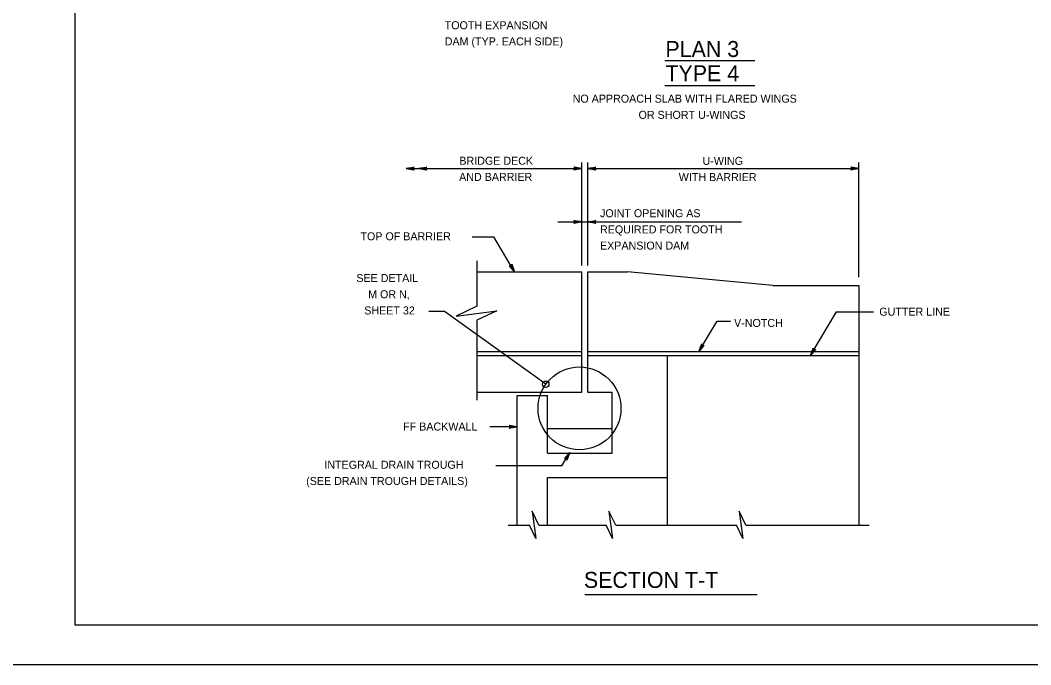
# Model space of a CAD drawing. Extents: x 636530 to 644067, y 294168 to 299122.
# Drawn here: x 641549.3 to 641928.2, y 295356.5 to 295598.3 of the extents above; entities that cross this region are included whole.
import ezdxf

# ---------------------------------------------------------------- set-up
doc = ezdxf.new("R2010")
doc.units = 0
doc.layers.add('1', color=7, linetype='Continuous')
doc.layers.add('PLT-BNDY', color=7, linetype='Continuous')

msp = doc.modelspace()

# ---------------------------------------------------------------- linework, layer by layer
at = {"layer": '1'}
for p, q in [((641569.78, 295935.48), (641569.78, 295371.48)), ((641791.03, 295583.12), (641824.82, 295583.12)), ((641791.03, 295573.82), (641824.82, 295573.82)), ((641694.1, 295542.6), (641759.9, 295542.6)), ((641759.9, 295506.23), (641759.9, 295544.93)), ((641762.19, 295506.23), (641762.19, 295544.93)), ((641762.19, 295542.6), (641863.8, 295542.6)), ((641863.8, 295501.92), (641863.8, 295544.93)), ((641750.86, 295522.6), (641819.82, 295522.6)), ((641718.85, 295516.98), (641726.93, 295516.98)), ((641734.73, 295503.88), (641726.93, 295516.98)), ((641720.56, 295507.96), (641720.56, 295491)), ((641720.56, 295503.88), (641759.9, 295503.88)), ((641759.9, 295458.72), (641759.9, 295503.88)), ((641762.19, 295458.72), (641762.19, 295503.88)), ((641762.19, 295503.88), (641774.43, 295503.88)), ((641762.19, 295503.88), (641777, 295503.88)), ((641831.56, 295498.76), (641777, 295503.88)), ((641831.56, 295498.76), (641863.8, 295498.76)), ((641863.8, 295498.76), (641863.8, 295408.87)), ((641708.48, 295488.98), (641702.58, 295488.98)), ((641746.41, 295461.72), (641708.48, 295488.98)), ((641845.61, 295472.45), (641855.43, 295488.91)), ((641855.43, 295488.91), (641869.27, 295488.91)), ((641720.56, 295485.73), (641720.56, 295455.75)), ((641803.82, 295473.97), (641810.6, 295485.35)), ((641810.6, 295485.35), (641815.65, 295485.35)), ((641720.56, 295473.97), (641759.67, 295473.97)), ((641762.19, 295473.97), (641863.8, 295473.97)), ((641720.56, 295472.45), (641759.9, 295472.45)), ((641762.19, 295472.45), (641863.8, 295472.45)), ((641792.06, 295408.87), (641792.06, 295472.45)), ((641720.56, 295458.72), (641759.9, 295458.72)), ((641762.19, 295458.72), (641771.31, 295458.72)), ((641771.31, 295445), (641771.31, 295458.72)), ((641735.64, 295408.87), (641735.64, 295457.47)), ((641735.64, 295457.47), (641746.99, 295457.47)), ((641746.99, 295445), (641746.99, 295457.47)), ((641735.64, 295445.71), (641725.36, 295445.71)), ((641771.31, 295445), (641746.99, 295445)), ((641746.99, 295435.87), (641746.99, 295445)), ((641771.31, 295435.87), (641771.31, 295445)), ((641746.99, 295435.87), (641771.31, 295435.87)), ((641752.45, 295431.17), (641755.38, 295436.09)), ((641752.45, 295431.17), (641727.67, 295431.17)), ((641746.99, 295426.73), (641792.06, 295426.73)), ((641746.99, 295408.87), (641746.99, 295426.73)), ((641732.29, 295408.87), (641740.33, 295408.87)), ((641743.85, 295408.87), (641769.08, 295408.87)), ((641772.6, 295408.87), (641817.91, 295408.87)), ((641821.43, 295408.87), (641867.63, 295408.87)), ((641760.98, 295382.9), (641825.7, 295382.9)), ((641569.78, 295371.48), (642355.78, 295371.48))]:
    msp.add_line(p, q, dxfattribs=at)
for points in [[(641694.1, 295542.6), (641697.08, 295543.16), (641696.97, 295543.08), (641696.86, 295543), (641696.8, 295542.9), (641696.74, 295542.8), (641696.72, 295542.7), (641696.7, 295542.6), (641696.72, 295542.5), (641696.74, 295542.4), (641696.8, 295542.3), (641696.86, 295542.2), (641696.97, 295542.12), (641697.08, 295542.04), (641694.1, 295542.6), (641696.97, 295542.12), (641696.86, 295542.2), (641694.1, 295542.6), (641696.8, 295542.3), (641696.74, 295542.4), (641694.1, 295542.6), (641696.72, 295542.5), (641696.7, 295542.6), (641694.1, 295542.6), (641696.72, 295542.7), (641696.74, 295542.8), (641694.1, 295542.6), (641696.8, 295542.9), (641696.86, 295543), (641694.1, 295542.6), (641696.97, 295543.08)], [(641698.78, 295542.6), (641701.77, 295543.16), (641701.65, 295543.08), (641701.54, 295543), (641701.48, 295542.9), (641701.42, 295542.8), (641701.4, 295542.7), (641701.38, 295542.6), (641701.4, 295542.5), (641701.42, 295542.4), (641701.48, 295542.3), (641701.54, 295542.2), (641701.65, 295542.12), (641701.77, 295542.04), (641698.78, 295542.6), (641701.65, 295542.12), (641701.54, 295542.2), (641698.78, 295542.6), (641701.48, 295542.3), (641701.42, 295542.4), (641698.78, 295542.6), (641701.4, 295542.5), (641701.38, 295542.6), (641698.78, 295542.6), (641701.4, 295542.7), (641701.42, 295542.8), (641698.78, 295542.6), (641701.48, 295542.9), (641701.54, 295543), (641698.78, 295542.6), (641701.65, 295543.08)], [(641759.9, 295542.6), (641756.92, 295542.04), (641757.03, 295542.12), (641757.15, 295542.2), (641757.21, 295542.3), (641757.26, 295542.4), (641757.28, 295542.5), (641757.3, 295542.6), (641757.28, 295542.7), (641757.26, 295542.8), (641757.21, 295542.9), (641757.15, 295543), (641757.03, 295543.08), (641756.92, 295543.16), (641759.9, 295542.6), (641757.03, 295543.08), (641757.15, 295543), (641759.9, 295542.6), (641757.21, 295542.9), (641757.26, 295542.8), (641759.9, 295542.6), (641757.28, 295542.7), (641757.3, 295542.6), (641759.9, 295542.6), (641757.28, 295542.5), (641757.26, 295542.4), (641759.9, 295542.6), (641757.21, 295542.3), (641757.15, 295542.2), (641759.9, 295542.6), (641757.03, 295542.12)], [(641762.19, 295542.6), (641765.17, 295543.16), (641765.05, 295543.08), (641764.94, 295543), (641764.88, 295542.9), (641764.82, 295542.8), (641764.8, 295542.7), (641764.79, 295542.6), (641764.8, 295542.5), (641764.82, 295542.4), (641764.88, 295542.3), (641764.94, 295542.2), (641765.05, 295542.12), (641765.17, 295542.04), (641762.19, 295542.6), (641765.05, 295542.12), (641764.94, 295542.2), (641762.19, 295542.6), (641764.88, 295542.3), (641764.82, 295542.4), (641762.19, 295542.6), (641764.8, 295542.5), (641764.79, 295542.6), (641762.19, 295542.6), (641764.8, 295542.7), (641764.82, 295542.8), (641762.19, 295542.6), (641764.88, 295542.9), (641764.94, 295543), (641762.19, 295542.6), (641765.05, 295543.08)], [(641863.8, 295542.6), (641860.82, 295542.04), (641860.94, 295542.12), (641861.05, 295542.2), (641861.11, 295542.3), (641861.17, 295542.4), (641861.19, 295542.5), (641861.2, 295542.6), (641861.19, 295542.7), (641861.17, 295542.8), (641861.11, 295542.9), (641861.05, 295543), (641860.94, 295543.08), (641860.82, 295543.16), (641863.8, 295542.6), (641860.94, 295543.08), (641861.05, 295543), (641863.8, 295542.6), (641861.11, 295542.9), (641861.17, 295542.8), (641863.8, 295542.6), (641861.19, 295542.7), (641861.2, 295542.6), (641863.8, 295542.6), (641861.19, 295542.5), (641861.17, 295542.4), (641863.8, 295542.6), (641861.11, 295542.3), (641861.05, 295542.2), (641863.8, 295542.6), (641860.94, 295542.12)], [(641759.9, 295522.6), (641756.92, 295522.04), (641757.15, 295522.2), (641757.26, 295522.4), (641757.3, 295522.6), (641757.26, 295522.8), (641757.15, 295523), (641756.92, 295523.16), (641759.9, 295522.6), (641757.15, 295523), (641757.26, 295522.8), (641759.9, 295522.6), (641757.3, 295522.6), (641757.26, 295522.4), (641759.9, 295522.6), (641757.15, 295522.2)], [(641762.19, 295522.6), (641765.17, 295523.16), (641764.94, 295523), (641764.82, 295522.8), (641764.79, 295522.6), (641764.82, 295522.4), (641764.94, 295522.2), (641765.17, 295522.04), (641762.19, 295522.6), (641764.94, 295522.2), (641764.82, 295522.4), (641762.19, 295522.6), (641764.79, 295522.6), (641764.82, 295522.8), (641762.19, 295522.6), (641764.94, 295523)], [(641734.73, 295503.88), (641732.73, 295506.15), (641732.85, 295506.1), (641732.98, 295506.04), (641733.1, 295506.04), (641733.21, 295506.04), (641733.31, 295506.07), (641733.4, 295506.11), (641733.48, 295506.18), (641733.56, 295506.24), (641733.61, 295506.35), (641733.67, 295506.45), (641733.68, 295506.59), (641733.69, 295506.73), (641734.73, 295503.88), (641733.68, 295506.59), (641733.67, 295506.45), (641734.73, 295503.88), (641733.61, 295506.35), (641733.56, 295506.24), (641734.73, 295503.88), (641733.48, 295506.18), (641733.4, 295506.11), (641734.73, 295503.88), (641733.31, 295506.07), (641733.21, 295506.04), (641734.73, 295503.88), (641733.1, 295506.04), (641732.98, 295506.04), (641734.73, 295503.88), (641732.85, 295506.1)], [(641720.56, 295491), (641712.79, 295487.2), (641728.01, 295489.27), (641720.56, 295485.73)], [(641803.82, 295473.97), (641804.87, 295476.82), (641804.87, 295476.68), (641804.88, 295476.54), (641804.94, 295476.44), (641805, 295476.33), (641805.07, 295476.27), (641805.15, 295476.2), (641805.24, 295476.17), (641805.34, 295476.13), (641805.46, 295476.13), (641805.57, 295476.13), (641805.7, 295476.19), (641805.83, 295476.25), (641803.82, 295473.97), (641805.7, 295476.19), (641805.57, 295476.13), (641803.82, 295473.97), (641805.46, 295476.13), (641805.34, 295476.13), (641803.82, 295473.97), (641805.24, 295476.17), (641805.15, 295476.2), (641803.82, 295473.97), (641805.07, 295476.27), (641805, 295476.33), (641803.82, 295473.97), (641804.94, 295476.44), (641804.88, 295476.54), (641803.82, 295473.97), (641804.87, 295476.68)], [(641845.61, 295472.45), (641846.66, 295475.29), (641846.67, 295475.15), (641846.68, 295475.01), (641846.74, 295474.91), (641846.79, 295474.81), (641846.87, 295474.74), (641846.95, 295474.68), (641847.04, 295474.64), (641847.13, 295474.61), (641847.25, 295474.61), (641847.37, 295474.61), (641847.49, 295474.66), (641847.62, 295474.72), (641845.61, 295472.45), (641847.49, 295474.66), (641847.37, 295474.61), (641845.61, 295472.45), (641847.25, 295474.61), (641847.13, 295474.61), (641845.61, 295472.45), (641847.04, 295474.64), (641846.95, 295474.68), (641845.61, 295472.45), (641846.87, 295474.74), (641846.79, 295474.81), (641845.61, 295472.45), (641846.74, 295474.91), (641846.68, 295475.01), (641845.61, 295472.45), (641846.67, 295475.15)], [(641735.64, 295445.71), (641732.66, 295445.15), (641732.77, 295445.23), (641732.88, 295445.31), (641732.94, 295445.41), (641733, 295445.51), (641733.02, 295445.61), (641733.04, 295445.71), (641733.02, 295445.81), (641733, 295445.91), (641732.94, 295446.01), (641732.88, 295446.11), (641732.77, 295446.19), (641732.66, 295446.27), (641735.64, 295445.71), (641732.77, 295446.19), (641732.88, 295446.11), (641735.64, 295445.71), (641732.94, 295446.01), (641733, 295445.91), (641735.64, 295445.71), (641733.02, 295445.81), (641733.04, 295445.71), (641735.64, 295445.71), (641733.02, 295445.61), (641733, 295445.51), (641735.64, 295445.71), (641732.94, 295445.41), (641732.88, 295445.31), (641735.64, 295445.71), (641732.77, 295445.23)], [(641755.38, 295436.09), (641754.33, 295433.24), (641754.32, 295433.38), (641754.32, 295433.52), (641754.26, 295433.62), (641754.2, 295433.73), (641754.13, 295433.79), (641754.05, 295433.86), (641753.96, 295433.89), (641753.86, 295433.93), (641753.74, 295433.93), (641753.63, 295433.93), (641753.5, 295433.87), (641753.37, 295433.82), (641755.38, 295436.09), (641753.5, 295433.87), (641753.63, 295433.93), (641755.38, 295436.09), (641753.74, 295433.93), (641753.86, 295433.93), (641755.38, 295436.09), (641753.96, 295433.89), (641754.05, 295433.86), (641755.38, 295436.09), (641754.13, 295433.79), (641754.2, 295433.73), (641755.38, 295436.09), (641754.26, 295433.62), (641754.32, 295433.52), (641755.38, 295436.09), (641754.32, 295433.38)], [(641743.85, 295408.87), (641741.31, 295414.05), (641742.69, 295403.9), (641740.33, 295408.87)], [(641772.6, 295408.87), (641770.06, 295414.05), (641771.44, 295403.9), (641769.08, 295408.87)], [(641821.43, 295408.87), (641818.89, 295414.05), (641820.27, 295403.9), (641817.91, 295408.87)]]:
    msp.add_lwpolyline(points, dxfattribs=at)
for centre, radius in [((641759.03, 295452.65), 15.54), ((641746.41, 295461.72), 1.19)]:
    msp.add_circle(centre, radius, dxfattribs=at)
at = {"layer": 'PLT-BNDY'}
msp.add_lwpolyline([(641529.78, 295950.48), (642370.78, 295950.48), (642370.78, 295356.48), (641529.78, 295356.48)], close=True, dxfattribs=at)

# ---------------------------------------------------------------- texts
at = {"layer": '1'}
for s, height, p in [('TOOTH EXPANSION', 3, (641708.5, 295594.88)), ('DAM (TYP. EACH SIDE)', 3, (641708.5, 295588.81)), ('PLAN 3', 6, (641791.25, 295584.46)), ('TYPE 4', 6, (641791.25, 295575.39)), ('NO APPROACH SLAB WITH FLARED WINGS', 3, (641756.47, 295567.34)), ('OR SHORT U-WINGS ', 3, (641781.19, 295561.26)), ('BRIDGE DECK', 3, (641713.99, 295544.05)), ('U-WING', 3, (641805.18, 295543.99)), ('AND BARRIER', 3, (641713.91, 295537.98)), ('WITH BARRIER', 3, (641796.25, 295537.92)), ('JOINT OPENING AS', 3, (641766.73, 295524.36)), ('REQUIRED FOR TOOTH', 3, (641766.73, 295518.29)), ('TOP OF BARRIER', 3, (641676.92, 295515.71)), ('EXPANSION DAM ', 3, (641766.73, 295512.22)), ('GUTTER LINE', 3, (641871.44, 295487.43)), ('V-NOTCH', 3, (641817, 295483.2)), ('FF BACKWALL', 3, (641692.92, 295444.35)), ('INTEGRAL DRAIN TROUGH', 3, (641663.38, 295430.01)), ('(SEE DRAIN TROUGH DETAILS)', 3, (641656.56, 295423.93)), ('SECTION T-T', 6, (641760.68, 295385.31))]:
    msp.add_text(s, height=height, rotation=360, dxfattribs=at).set_placement(p)
for s, p in [('SEE DETAIL', (641675.37, 295500.05)), ('M OR N,', (641679.8, 295493.97)), ('SHEET 32', (641678.34, 295487.9))]:
    msp.add_text(s, height=3, dxfattribs=at).set_placement(p)

doc.saveas('drawing.dxf')
